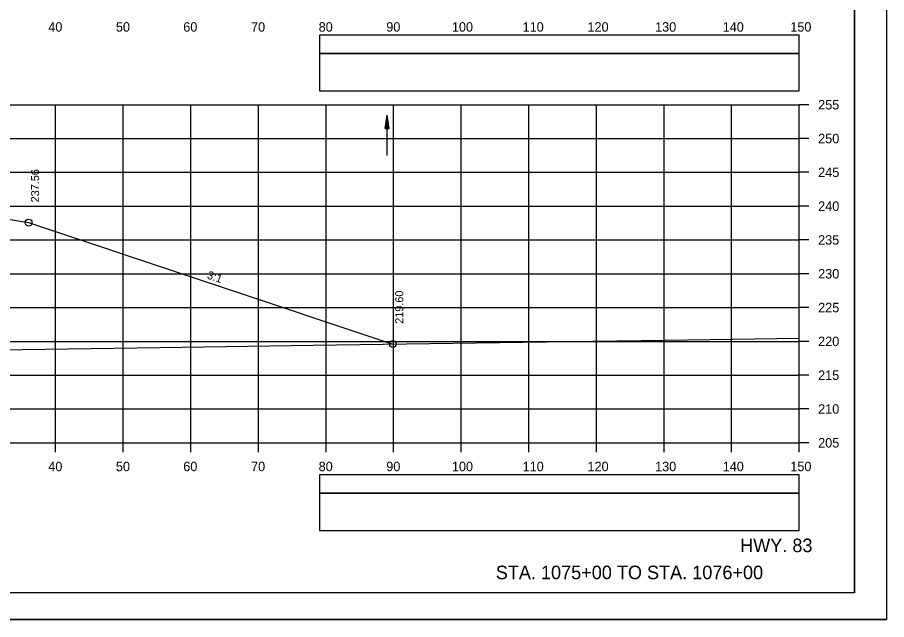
# Model space of a CAD drawing. Extents: x 1386544 to 1388153, y 379785 to 390999.
# Drawn here: x 1387394 to 1387522.6, y 389718.9 to 389808 of the extents above; entities that cross this region are included whole.
import ezdxf

# ---------------------------------------------------------------- set-up
doc = ezdxf.new("R2010")
doc.units = 0
for name, color, linetype in [('R_Axis', 7, 'Continuous'), ('R_Axis Annot', 7, 'Continuous'), ('R_Border', 7, 'Continuous'), ('R_Draft', 7, 'Continuous'), ('R_Exist Surface', 7, 'Continuous'), ('R_Fin Surface', 7, 'Continuous'), ('R_Grid', 7, 'Continuous'), ('R_No Plot', 7, 'Continuous'), ('R_Water', 7, 'Continuous'), ('R_Xsect Elev', 7, 'Continuous'), ('R_Xsect Slope', 7, 'Continuous')]:
    doc.layers.add(name, color=color, linetype=linetype)

msp = doc.modelspace()

# ---------------------------------------------------------------- linework, layer by layer
at = {"layer": 'R_Axis'}
for p, q in [((1387509.68, 389745.06), (1387509.68, 389795.06)), ((1387511.08, 389795.06), (1387509.68, 389795.06)), ((1387511.08, 389790.06), (1387509.68, 389790.06)), ((1387511.08, 389785.06), (1387509.68, 389785.06)), ((1387511.08, 389780.06), (1387509.68, 389780.06)), ((1387511.08, 389775.06), (1387509.68, 389775.06)), ((1387511.08, 389770.06), (1387509.68, 389770.06)), ((1387511.08, 389765.06), (1387509.68, 389765.06)), ((1387511.08, 389760.06), (1387509.68, 389760.06)), ((1387511.08, 389755.06), (1387509.68, 389755.06)), ((1387511.08, 389750.06), (1387509.68, 389750.06)), ((1387209.68, 389745.06), (1387509.68, 389745.06)), ((1387399.68, 389743.66), (1387399.68, 389745.06)), ((1387409.68, 389743.66), (1387409.68, 389745.06)), ((1387419.68, 389743.66), (1387419.68, 389745.06)), ((1387429.68, 389743.66), (1387429.68, 389745.06)), ((1387439.68, 389743.66), (1387439.68, 389745.06)), ((1387449.68, 389743.66), (1387449.68, 389745.06)), ((1387459.68, 389743.66), (1387459.68, 389745.06)), ((1387469.68, 389743.66), (1387469.68, 389745.06)), ((1387479.68, 389743.66), (1387479.68, 389745.06)), ((1387489.68, 389743.66), (1387489.68, 389745.06)), ((1387499.68, 389743.66), (1387499.68, 389745.06)), ((1387509.68, 389743.66), (1387509.68, 389745.06)), ((1387511.08, 389745.06), (1387509.68, 389745.06))]:
    msp.add_line(p, q, dxfattribs=at)
at = {"layer": 'R_Axis Annot'}
for points in [[(1387438.7, 389802.62), (1387509.68, 389802.62), (1387509.68, 389805.33), (1387438.7, 389805.33)], [(1387438.7, 389797.09), (1387509.68, 389797.09), (1387509.68, 389802.62), (1387438.7, 389802.62)], [(1387438.7, 389737.62), (1387509.68, 389737.62), (1387509.68, 389740.33), (1387438.7, 389740.33)], [(1387438.7, 389732.09), (1387509.68, 389732.09), (1387509.68, 389737.62), (1387438.7, 389737.62)]]:
    msp.add_lwpolyline(points, close=True, dxfattribs=at)
at = {"layer": 'R_Border'}
for q in [(1387517.86, 389928.35), (1387201.68, 389722.89)]:
    msp.add_line((1387517.86, 389722.89), q, dxfattribs=at)
at = {"layer": 'R_Exist Surface'}
msp.add_lwpolyline([(1387209.68, 389757.81), (1387227.64, 389756.97), (1387229.07, 389756.9), (1387230.93, 389756.82), (1387233.47, 389756.7), (1387235.44, 389756.61), (1387273.58, 389756.72), (1387279.56, 389756.76), (1387297.3, 389756.87), (1387330.3, 389757.15), (1387367.08, 389758.23), (1387384.46, 389758.7), (1387415.13, 389759.15), (1387437.79, 389759.49), (1387479.17, 389760.09), (1387489.87, 389760.25), (1387509.68, 389760.54)], dxfattribs=at)
at = {"layer": 'R_Fin Surface'}
msp.add_lwpolyline([(1387255.05, 389756.67), (1387323.68, 389779.54), (1387329.51, 389780.51), (1387339.68, 389782.21), (1387345.68, 389781.92), (1387347.68, 389781.82), (1387359.68, 389781.25), (1387371.68, 389780.67), (1387373.68, 389780.58), (1387379.68, 389780.29), (1387388.81, 389778.77), (1387395.68, 389777.62), (1387449.56, 389759.66)], dxfattribs=at)
at = {"layer": 'R_Grid'}
for p, q in [((1387209.68, 389795.06), (1387509.68, 389795.06)), ((1387399.68, 389745.06), (1387399.68, 389795.06)), ((1387409.68, 389745.06), (1387409.68, 389795.06)), ((1387419.68, 389745.06), (1387419.68, 389795.06)), ((1387429.68, 389745.06), (1387429.68, 389795.06)), ((1387439.68, 389745.06), (1387439.68, 389795.06)), ((1387449.68, 389745.06), (1387449.68, 389795.06)), ((1387459.68, 389745.06), (1387459.68, 389795.06)), ((1387469.68, 389745.06), (1387469.68, 389795.06)), ((1387479.68, 389745.06), (1387479.68, 389795.06)), ((1387489.68, 389745.06), (1387489.68, 389795.06)), ((1387499.68, 389745.06), (1387499.68, 389795.06)), ((1387509.68, 389745.06), (1387509.68, 389795.06)), ((1387209.68, 389790.06), (1387509.68, 389790.06)), ((1387209.68, 389785.06), (1387509.68, 389785.06)), ((1387209.68, 389780.06), (1387509.68, 389780.06)), ((1387209.68, 389775.06), (1387509.68, 389775.06)), ((1387209.68, 389770.06), (1387509.68, 389770.06)), ((1387209.68, 389765.06), (1387509.68, 389765.06)), ((1387209.68, 389760.06), (1387509.68, 389760.06)), ((1387209.68, 389755.06), (1387509.68, 389755.06)), ((1387209.68, 389750.06), (1387509.68, 389750.06)), ((1387209.68, 389745.06), (1387509.68, 389745.06))]:
    msp.add_line(p, q, dxfattribs=at)
at = {"layer": 'R_No Plot'}
msp.add_line((1387189.28, 389718.92), (1387522.61, 389718.92), dxfattribs=at)
for points in [[(1387189.27, 389932.25), (1387522.61, 389932.25), (1387522.61, 389718.91), (1387189.27, 389718.91)], [(1387435.6, 389928.35), (1387455.22, 389928.35), (1387455.22, 389918.47), (1387471.33, 389918.47), (1387494.53, 389918.47), (1387494.53, 389894.14), (1387517.86, 389894.14), (1387517.86, 389722.89), (1387201.68, 389722.89), (1387201.68, 389928.35)]]:
    msp.add_lwpolyline(points, close=True, dxfattribs=at)
for centre in [(1387395.68, 389777.62), (1387449.56, 389759.66)]:
    msp.add_circle(centre, 0.5, dxfattribs=at)
at = {"layer": 'R_Water'}
for p, q in [((1387448.41, 389791.53), (1387448.71, 389793.53)), ((1387448.41, 389791.53), (1387448.71, 389793.53)), ((1387448.46, 389791.53), (1387448.71, 389793.2)), ((1387448.46, 389791.53), (1387448.71, 389793.2)), ((1387448.51, 389791.53), (1387448.71, 389792.85)), ((1387448.51, 389791.53), (1387448.71, 389792.85)), ((1387448.56, 389791.53), (1387448.71, 389792.52)), ((1387448.56, 389791.53), (1387448.71, 389792.52)), ((1387448.71, 389787.53), (1387448.71, 389793.53)), ((1387449.01, 389791.53), (1387448.71, 389793.53)), ((1387449.01, 389791.53), (1387448.71, 389793.53)), ((1387448.96, 389791.53), (1387448.71, 389793.2)), ((1387448.96, 389791.53), (1387448.71, 389793.2)), ((1387448.91, 389791.53), (1387448.71, 389792.85)), ((1387448.91, 389791.53), (1387448.71, 389792.85)), ((1387448.86, 389791.53), (1387448.71, 389792.52)), ((1387448.86, 389791.53), (1387448.71, 389792.52)), ((1387448.41, 389791.53), (1387449.01, 389791.53)), ((1387448.41, 389791.53), (1387449.01, 389791.53)), ((1387448.62, 389791.53), (1387448.71, 389792.18)), ((1387448.62, 389791.53), (1387448.71, 389792.18)), ((1387448.67, 389791.53), (1387448.71, 389791.85)), ((1387448.67, 389791.53), (1387448.71, 389791.85)), ((1387448.81, 389791.53), (1387448.71, 389792.18)), ((1387448.81, 389791.53), (1387448.71, 389792.18)), ((1387448.76, 389791.53), (1387448.71, 389791.85)), ((1387448.76, 389791.53), (1387448.71, 389791.85))]:
    msp.add_line(p, q, dxfattribs=at)

# ---------------------------------------------------------------- texts
at = {"layer": 'R_Axis Annot'}
for s, p in [('40', (1387398.59, 389805.86)), ('50', (1387408.59, 389805.86)), ('60', (1387418.56, 389805.86)), ('70', (1387428.59, 389805.86)), ('80', (1387438.59, 389805.86)), ('90', (1387448.59, 389805.86)), ('100', (1387458.3, 389805.86)), ('110', (1387468.76, 389805.86)), ('120', (1387478.36, 389805.86)), ('130', (1387488.36, 389805.86)), ('140', (1387498.36, 389805.86)), ('150', (1387508.36, 389805.86)), ('255', (1387512.48, 389794.36)), ('250', (1387512.48, 389789.36)), ('245', (1387512.48, 389784.36)), ('240', (1387512.48, 389779.36)), ('235', (1387512.48, 389774.36)), ('230', (1387512.48, 389769.36)), ('225', (1387512.48, 389764.36)), ('220', (1387512.48, 389759.36)), ('215', (1387512.48, 389754.36)), ('210', (1387512.48, 389749.36)), ('205', (1387512.48, 389744.36)), ('40', (1387398.59, 389740.86)), ('50', (1387408.59, 389740.86)), ('60', (1387418.56, 389740.86)), ('70', (1387428.59, 389740.86)), ('80', (1387438.59, 389740.86)), ('90', (1387448.59, 389740.86)), ('100', (1387458.3, 389740.86)), ('110', (1387468.76, 389740.86)), ('120', (1387478.36, 389740.86)), ('130', (1387488.36, 389740.86)), ('140', (1387498.36, 389740.86)), ('150', (1387508.36, 389740.86))]:
    msp.add_text(s, height=1.4, dxfattribs=at).set_placement(p)
at = {"layer": 'R_Draft'}
for s, p in [('HWY. 83', (1387500.94, 389728.89)), ('STA. 1075+00 TO STA. 1076+00', (1387464.79, 389724.89))]:
    msp.add_text(s, height=2, dxfattribs=at).set_placement(p)
at = {"layer": 'R_Xsect Elev'}
for s, p in [('237.56', (1387397.23, 389780.62)), ('219.60', (1387451.11, 389762.66))]:
    msp.add_text(s, height=1.2, rotation=90, dxfattribs=at).set_placement(p)
at = {"layer": 'R_Xsect Slope'}
msp.add_text('3:1', height=1.2, rotation=341.5651, dxfattribs=at).set_placement((1387421.99, 389769.38))

doc.saveas('drawing.dxf')
